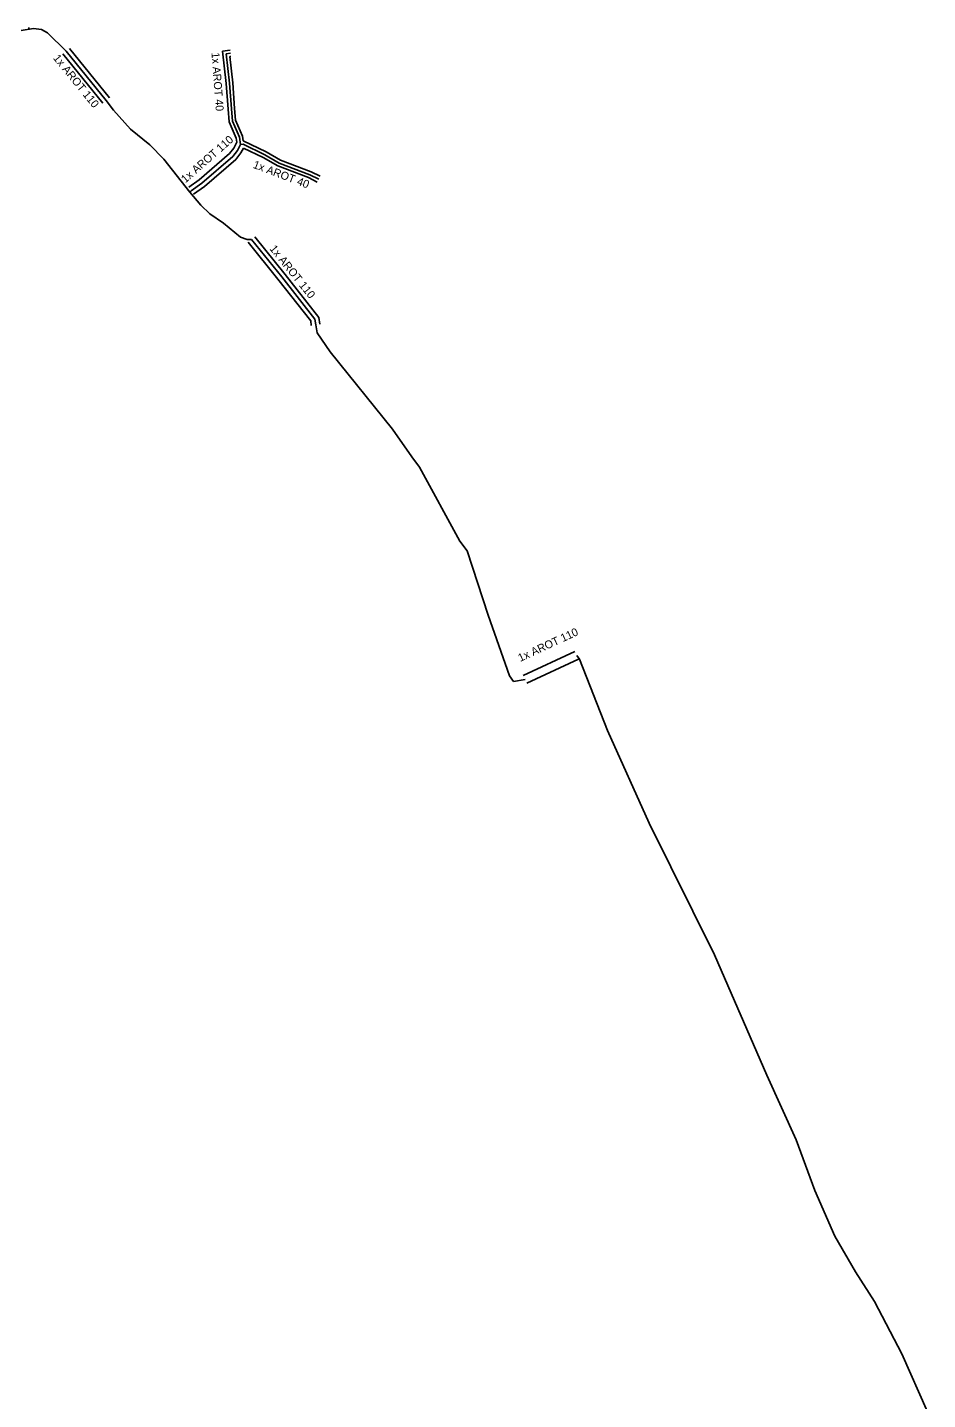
# Model space of a CAD drawing. Extents: x -651943 to -618711, y -1138561 to -1100552.
# Drawn here: x -650916.5 to -650832.1, y -1113577.4 to -1113448.8 of the extents above; entities that cross this region are included whole.
import ezdxf

# ---------------------------------------------------------------- set-up
doc = ezdxf.new("R2010")
doc.units = 0
doc.layers.add('KT trasa', color=7, linetype='Continuous')
doc.layers.add('KT zařízení', color=7, linetype='Continuous')

msp = doc.modelspace()

# ---------------------------------------------------------------- linework, layer by layer
at = {"layer": 'KT trasa'}
for p, q in [((-650915.93, -1113448.87), (-650917.1, -1113449.04)), ((-650916.36, -1113448.93), (-650916.38, -1113448.77)), ((-650915.18, -1113448.97), (-650915.93, -1113448.87)), ((-650914.62, -1113449.28), (-650915.18, -1113448.97)), ((-650912.86, -1113450.99), (-650914.62, -1113449.28)), ((-650909.12, -1113455.6), (-650912.86, -1113450.99)), ((-650897.46, -1113451.18), (-650897.86, -1113451.24)), ((-650897.55, -1113453.98), (-650897.86, -1113451.24)), ((-650897.37, -1113456.4), (-650897.55, -1113453.98)), ((-650908.42, -1113456.52), (-650909.12, -1113455.6)), ((-650906.84, -1113458.31), (-650908.42, -1113456.52)), ((-650897.29, -1113457.54), (-650897.37, -1113456.4)), ((-650905.03, -1113459.77), (-650906.84, -1113458.31)), ((-650896.62, -1113459.06), (-650897.29, -1113457.54)), ((-650896.52, -1113459.75), (-650896.62, -1113459.06)), ((-650903.71, -1113461.12), (-650905.03, -1113459.77)), ((-650900.14, -1113463.37), (-650897.26, -1113460.85)), ((-650897.26, -1113460.85), (-650896.82, -1113460.31)), ((-650896.82, -1113460.31), (-650896.52, -1113459.75)), ((-650896.52, -1113459.75), (-650896.29, -1113459.71)), ((-650896.29, -1113459.71), (-650894.24, -1113460.7)), ((-650894.24, -1113460.7), (-650892.9, -1113461.48)), ((-650901.27, -1113464.22), (-650903.71, -1113461.12)), ((-650892.9, -1113461.48), (-650890.03, -1113462.57)), ((-650901.14, -1113464.07), (-650900.14, -1113463.37)), ((-650890.03, -1113462.57), (-650889.19, -1113462.99)), ((-650901.27, -1113464.22), (-650901.14, -1113464.07)), ((-650900.25, -1113465.41), (-650901.27, -1113464.22)), ((-650899.41, -1113466.25), (-650900.25, -1113465.41)), ((-650898.11, -1113467.1), (-650899.41, -1113466.25)), ((-650896.54, -1113468.43), (-650898.11, -1113467.1)), ((-650895.9, -1113468.63), (-650896.54, -1113468.43)), ((-650895.49, -1113468.65), (-650895.9, -1113468.63)), ((-650892.67, -1113472.15), (-650895.49, -1113468.65)), ((-650889.56, -1113476.11), (-650892.67, -1113472.15)), ((-650889.48, -1113476.64), (-650889.56, -1113476.11)), ((-650889.35, -1113477.4), (-650889.48, -1113476.64)), ((-650888.13, -1113479.17), (-650889.35, -1113477.4)), ((-650882.28, -1113486.43), (-650888.13, -1113479.17)), ((-650880.46, -1113489), (-650882.28, -1113486.43)), ((-650879.76, -1113489.99), (-650880.46, -1113489)), ((-650875.97, -1113496.91), (-650879.76, -1113489.99)), ((-650875.97, -1113496.91), (-650875.29, -1113497.81)), ((-650875.29, -1113497.81), (-650873.32, -1113503.84)), ((-650873.32, -1113503.84), (-650871.31, -1113509.54)), ((-650865.02, -1113507.63), (-650864.74, -1113507.99)), ((-650864.74, -1113507.99), (-650862.13, -1113514.65)), ((-650871.31, -1113509.54), (-650870.93, -1113510.08)), ((-650870.93, -1113510.08), (-650869.85, -1113509.87)), ((-650862.13, -1113514.65), (-650858.23, -1113523.35)), ((-650858.23, -1113523.35), (-650852.11, -1113535.7)), ((-650852.11, -1113535.7), (-650847.19, -1113546.98)), ((-650847.19, -1113546.98), (-650844.44, -1113553.03)), ((-650844.44, -1113553.03), (-650842.7, -1113557.79)), ((-650842.7, -1113557.79), (-650840.83, -1113562.06)), ((-650840.83, -1113562.06), (-650838.88, -1113565.41)), ((-650838.88, -1113565.41), (-650837.11, -1113568.18)), ((-650837.11, -1113568.18), (-650834.53, -1113573.09)), ((-650834.53, -1113573.09), (-650832.13, -1113578.53))]:
    msp.add_line(p, q, dxfattribs=at)
at = {"layer": 'KT zařízení'}
for p, q in [((-650909.44, -1113455.85), (-650913.18, -1113451.24)), ((-650908.82, -1113455.35), (-650912.56, -1113450.74)), ((-650897.51, -1113450.88), (-650898.2, -1113450.99)), ((-650897.86, -1113454.01), (-650898.2, -1113450.99)), ((-650897.42, -1113451.48), (-650897.54, -1113451.49)), ((-650897.26, -1113453.95), (-650897.54, -1113451.49)), ((-650897.68, -1113456.44), (-650897.86, -1113454.01)), ((-650897.08, -1113456.36), (-650897.26, -1113453.95)), ((-650897.6, -1113457.61), (-650897.68, -1113456.44)), ((-650897, -1113457.47), (-650897.08, -1113456.36)), ((-650896.92, -1113459.15), (-650897.6, -1113457.61)), ((-650896.34, -1113458.97), (-650897, -1113457.47)), ((-650897.16, -1113460.08), (-650896.86, -1113459.53)), ((-650896.86, -1113459.53), (-650896.92, -1113459.15)), ((-650896.28, -1113459.39), (-650896.34, -1113458.97)), ((-650896.28, -1113459.39), (-650894.11, -1113460.43)), ((-650900.4, -1113463.06), (-650897.56, -1113460.57)), ((-650897.56, -1113460.57), (-650897.16, -1113460.08)), ((-650896.98, -1113461.13), (-650896.5, -1113460.53)), ((-650896.5, -1113460.53), (-650896.25, -1113460.07)), ((-650896.25, -1113460.07), (-650894.39, -1113460.97)), ((-650894.11, -1113460.43), (-650892.78, -1113461.21)), ((-650899.9, -1113463.68), (-650896.98, -1113461.13)), ((-650894.39, -1113460.97), (-650893.04, -1113461.75)), ((-650893.04, -1113461.75), (-650890.16, -1113462.84)), ((-650892.78, -1113461.21), (-650889.92, -1113462.3)), ((-650901.38, -1113463.74), (-650900.4, -1113463.06)), ((-650890.16, -1113462.84), (-650889.33, -1113463.26)), ((-650889.92, -1113462.3), (-650889.07, -1113462.72)), ((-650900.92, -1113464.4), (-650899.9, -1113463.68)), ((-650892.34, -1113471.93), (-650895.19, -1113468.4)), ((-650893.02, -1113472.37), (-650895.81, -1113468.9)), ((-650889.95, -1113476.27), (-650893.02, -1113472.37)), ((-650889.19, -1113475.95), (-650892.34, -1113471.93)), ((-650889.89, -1113476.7), (-650889.95, -1113476.27)), ((-650889.09, -1113476.58), (-650889.19, -1113475.95)), ((-650870.03, -1113509.51), (-650865.2, -1113507.27)), ((-650869.69, -1113510.23), (-650864.86, -1113507.99))]:
    msp.add_line(p, q, dxfattribs=at)

# ---------------------------------------------------------------- texts
for s, rotation, p in [('1x AROT 110', 309.0517, (-650914.13, -1113451.66)), ('1x AROT 40', 274.2538, (-650899.25, -1113451.13)), ('1x AROT 110', 41.1888, (-650901.7, -1113463.39)), ('1x AROT 40', 339.1911, (-650895.42, -1113461.91)), ('1x AROT 110', 308.8512, (-650893.85, -1113469.52)), ('1x AROT 110', 24.8804, (-650870.31, -1113508.24))]:
    msp.add_text(s, height=0.75, rotation=rotation, dxfattribs=at).set_placement(p)

doc.saveas('drawing.dxf')
